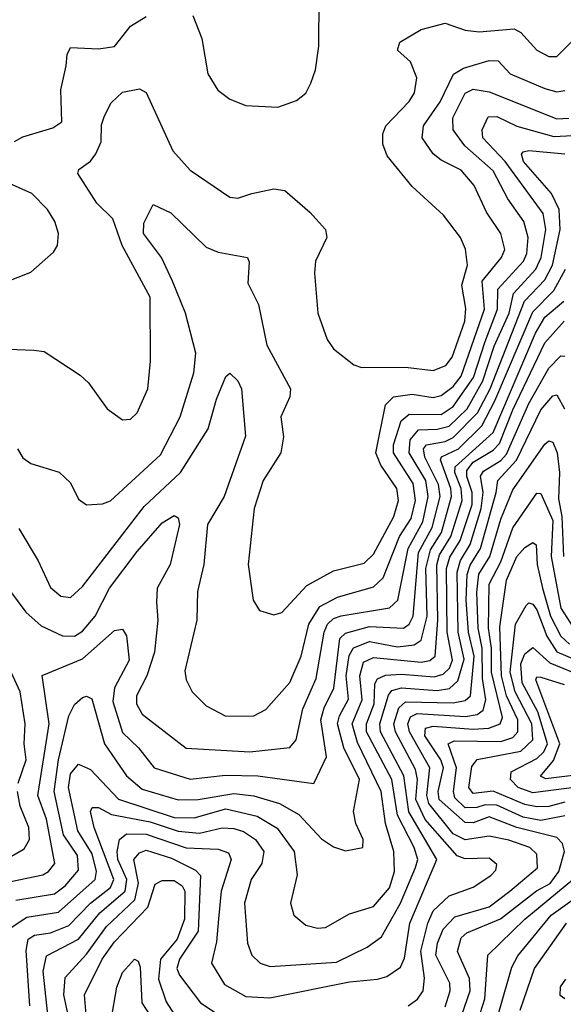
# Model space of a CAD drawing. Extents: x 1308313 to 1441400, y 959662 to 1036319.
# Tile 591 of 656: x 1417807 to 1419171, y 985262 to 987731. Entities that reach past the tile are written whole.
import ezdxf

# ---------------------------------------------------------------- set-up
doc = ezdxf.new("R2010")
doc.units = 0

msp = doc.modelspace()

# ---------------------------------------------------------------- linework, layer by layer
at = {"layer": '0CON10XD'}
for points in [[(1418241.9, 987741.9), (1418264, 987684), (1418279.5, 987595), (1418304.5, 987554.5), (1418335, 987531.4), (1418375, 987515.7), (1418455, 987511.9), (1418501.7, 987528.3), (1418525, 987546.7), (1418537.8, 987572.2), (1418549.5, 987605), (1418557.9, 987665), (1418558.9, 987785)], [(1417735, 986906.1), (1417842.4, 986902.4), (1417868.5, 986898.5), (1417959.3, 986839.3), (1417980.3, 986820.3), (1418026.7, 986755), (1418065, 986727.5), (1418085, 986729.2), (1418102.5, 986745), (1418129.1, 986805), (1418135.4, 986875), (1418134.7, 987035), (1418064.4, 987165), (1418041.3, 987231.3), (1418001.1, 987271.1), (1417953.3, 987345), (1417955.7, 987355), (1417985, 987376.2), (1417998.3, 987395), (1418011.4, 987425), (1418012.9, 987467.1), (1418020, 987490), (1418037.2, 987522.8), (1418065, 987548.9), (1418107.8, 987557.8), (1418125, 987548.8), (1418191.9, 987401.9), (1418235, 987353.8), (1418335, 987285.8), (1418355, 987283.1), (1418390, 987295), (1418445, 987306.9), (1418472.7, 987302.7), (1418535, 987248.6), (1418574.3, 987205), (1418577.8, 987185), (1418549.4, 987125), (1418546.7, 987095), (1418555.6, 986995), (1418578.8, 986928.8), (1418595, 986905.7), (1418645.5, 986865.5), (1418665, 986858.5), (1418775, 986859.5), (1418845, 986851), (1418876.4, 986863.6), (1418892.3, 986885), (1418924.3, 986975), (1418926.9, 987006.9), (1418916.7, 987065), (1418931.1, 987115), (1418925.7, 987155.7), (1418913.1, 987185), (1418870.8, 987240.8), (1418792.3, 987312.3), (1418729.7, 987389.7), (1418718.9, 987418.9), (1418718.9, 987445), (1418726.3, 987465), (1418785, 987526.2), (1418797.9, 987547.9), (1418804, 987585), (1418787.8, 987625), (1418755.6, 987655), (1418761.5, 987675), (1418815, 987706.8), (1418875, 987722), (1418924.8, 987704.8), (1418960.5, 987700.5), (1419047.9, 987707.9), (1419065, 987698.9), (1419105, 987654.7), (1419135, 987638.9), (1419155, 987638.8), (1419225, 987709.1)], [(1417794.2, 987425.8), (1417815, 987437.5), (1417890.1, 987459.9), (1417912.7, 987475), (1417910.5, 987555), (1417923.8, 987615), (1417926.2, 987643.8), (1417935, 987661.4), (1418005, 987657.7), (1418045, 987663.8), (1418085, 987714.6), (1418125, 987738.7)], [(1417801.5, 986655), (1417815, 986631.9), (1417835, 986618.1), (1417906.5, 986596.5), (1417935, 986569.2), (1417955, 986528.6), (1417975, 986514.5), (1418015, 986516.5), (1418035, 986524.6), (1418160.5, 986639.5), (1418210, 986735), (1418244.3, 986845), (1418249.6, 986895), (1418223.6, 986995), (1418191, 987075), (1418162.8, 987135), (1418118.1, 987195), (1418118.9, 987221.1), (1418142.5, 987267.5), (1418186.8, 987246.8), (1418275, 987160.8), (1418305, 987148.1), (1418378.6, 987135), (1418382.9, 987122.9), (1418380.1, 987070.1), (1418406.5, 987016.5), (1418427.1, 986915), (1418487.1, 986805), (1418485.3, 986785), (1418462.8, 986735), (1418469.4, 986685), (1418462.2, 986645), (1418418.1, 986575), (1418395.9, 986505), (1418380.4, 986365), (1418393.3, 986275), (1418409.1, 986249.1), (1418445, 986238.6), (1418465, 986244.5), (1418528.2, 986311.8), (1418595, 986348.5), (1418671.9, 986368.1), (1418695, 986390.7), (1418746.4, 986485), (1418757.5, 986525), (1418753.9, 986555), (1418713.8, 986613.8), (1418700.8, 986645), (1418725.1, 986764.9), (1418745, 986785.5), (1418792.2, 986792.2), (1418845, 986783.8), (1418865, 986788.1), (1418895, 986810.8), (1418915, 986837.3), (1418973.5, 987005), (1418967.9, 987075), (1419016.4, 987135), (1419024.4, 987155), (1419014.4, 987195), (1418978.6, 987248.6), (1418947.8, 987315), (1418915, 987353.6), (1418865, 987378.4), (1418844.7, 987395), (1418817, 987435), (1418820.2, 987465), (1418862.4, 987525), (1418895.7, 987594.3), (1418920.9, 987609.1), (1418985, 987628.5), (1419008.2, 987628.2), (1419038.2, 987595), (1419125, 987558.5), (1419155, 987550), (1419175, 987553.5)], [(1417805.4, 986455), (1417853.8, 986373.8), (1417885, 986306.9), (1417910.8, 986285), (1417935, 986281.5), (1417965, 986309.3), (1418120, 986510.1), (1418211, 986595), (1418280.4, 986705), (1418300.9, 986779.1), (1418325, 986836), (1418335, 986844.2), (1418355, 986825.6), (1418363.9, 986805), (1418373.6, 986686.4), (1418320.2, 986535), (1418278.3, 986465), (1418269.7, 986365), (1418253.3, 986296.7), (1418252.8, 986262.7), (1418251.9, 986225), (1418222.1, 986097.9), (1418225.4, 986075), (1418240.5, 986045), (1418275, 986010.5), (1418325, 985984.6), (1418395, 985985.3), (1418425, 986000.7), (1418485, 986068.9), (1418513.7, 986135), (1418533.1, 986215), (1418560.8, 986259.2), (1418605, 986282.6), (1418695, 986308.4), (1418719.1, 986330.9), (1418760, 986435), (1418789.9, 986480.1), (1418800.3, 986525), (1418795, 986567.8), (1418745.7, 986645), (1418745.7, 986665), (1418764.9, 986725.1), (1418785, 986742), (1418865, 986741), (1418895, 986760.6), (1418946.1, 986833.9), (1418975, 986924), (1419006.5, 987005), (1419006.9, 987055), (1419071.5, 987125), (1419079.8, 987145), (1419083.3, 987185), (1419072, 987225), (1419032.1, 987282.1), (1418995, 987352.2), (1418924.5, 987415), (1418895.2, 987455), (1418894, 987485), (1418925, 987547.1), (1418945, 987557), (1418985, 987549.8), (1419155, 987482.2), (1419185, 987484.3)], [(1417765, 986322.9), (1417823, 986245), (1417860.8, 986210.8), (1417915, 986185.5), (1417945, 986185.2), (1417965, 986197.2), (1417996.8, 986235), (1418032.7, 986305), (1418102.5, 986397.5), (1418165, 986469.5), (1418195, 986487.5), (1418205, 986481.5), (1418208.6, 986465), (1418184.9, 986365), (1418152.3, 986305), (1418150.5, 986270.5), (1418154.2, 986225), (1418146, 986145), (1418126, 986085), (1418100.2, 986035), (1418100.5, 986015), (1418115, 985989.2), (1418225, 985903.9), (1418385, 985894.8), (1418485, 985906), (1418501.1, 985925), (1418517.7, 986002.3), (1418551.4, 986078.6), (1418571.1, 986195), (1418579.5, 986215), (1418595, 986229.3), (1418613.8, 986236.2), (1418735, 986256.2), (1418756.3, 986275), (1418782.3, 986405), (1418818.7, 986471.3), (1418832.7, 986535), (1418826.7, 986575), (1418784.6, 986645), (1418787.5, 986677.5), (1418808, 986702), (1418855, 986703.9), (1418885, 986711.9), (1418930.1, 986755), (1418969.7, 986825), (1418998, 986912), (1419035.7, 986995), (1419046.1, 987043.9), (1419102.5, 987105), (1419115.6, 987135), (1419127.7, 987205), (1419121.2, 987245), (1419025.6, 987375.6), (1418969.3, 987435), (1418967.8, 987455), (1418982.9, 987487.1), (1419005, 987488.5), (1419055, 987464.1), (1419148, 987438), (1419195, 987440.3)], [(1417765, 985565.4), (1417865, 985586.6), (1417880, 985595), (1417895.2, 985615), (1417875, 985726.2), (1417852.9, 985785), (1417881.7, 985965), (1417864.1, 986085.9), (1417965, 986127.8), (1418045, 986198.7), (1418065, 986202.1), (1418075, 986186), (1418081.9, 986125), (1418045.4, 986055), (1418040.7, 986020.7), (1418065, 985943.2), (1418105.7, 985905), (1418145, 985854.3), (1418235, 985826.6), (1418324, 985836), (1418404.6, 985834.6), (1418545, 985815.5), (1418577.5, 985882.5), (1418563.2, 985975), (1418571, 986005), (1418595.6, 986054.4), (1418610.7, 986179.3), (1418625, 986192.3), (1418685, 986208.9), (1418770.5, 986205), (1418785, 986214.8), (1418794.9, 986235), (1418808.3, 986395), (1418842.4, 986457.6), (1418862.3, 986535), (1418858.2, 986565), (1418823.9, 986633.9), (1418820.7, 986655), (1418827.7, 986665), (1418875, 986673.4), (1418895, 986683.5), (1418956, 986745), (1418987.8, 986805), (1419074, 987025), (1419125, 987078.4), (1419144.4, 987115), (1419163.9, 987205), (1419161, 987255), (1419141.7, 987295), (1419071.3, 987375), (1419066.2, 987393.8), (1419070.3, 987399.7), (1419085, 987403.1), (1419175, 987394.7)], [(1417735, 987058.9), (1417835, 987097.5), (1417892.2, 987147.8), (1417901.9, 987165), (1417904.4, 987195), (1417895.5, 987225), (1417877.3, 987255), (1417837.8, 987295), (1417765, 987327.7)], [(1417797.5, 985522.5), (1417895, 985538.8), (1417921.2, 985558.8), (1417955, 985597.9), (1417952.6, 985635), (1417917, 985687), (1417893.6, 985795), (1417904.9, 985875), (1417930.7, 985985), (1417945, 986013.2), (1417965, 986030.9), (1417975, 986034.1), (1417988, 986028), (1418020, 985915), (1418075.6, 985835), (1418115, 985801), (1418205, 985774.3), (1418255, 985775.6), (1418345, 985790.6), (1418395, 985784.1), (1418459.6, 985765), (1418508, 985738), (1418565, 985676.7), (1418595, 985656.8), (1418625, 985646.4), (1418668.6, 985655), (1418669.4, 985675), (1418650.9, 985715), (1418644.8, 985744.8), (1418659.7, 985825), (1418620.3, 985905), (1418604.9, 985965), (1418609.4, 985985), (1418632.8, 986027.2), (1418626.7, 986085), (1418633.7, 986136.3), (1418645, 986155.6), (1418685, 986171.2), (1418755, 986157.9), (1418797.2, 986162.8), (1418815.1, 986175), (1418829.5, 986235), (1418826.7, 986355), (1418838.2, 986401.8), (1418865.9, 986445), (1418891.2, 986535), (1418889.3, 986555), (1418863, 986626.9), (1418865.9, 986635), (1418908.7, 986655), (1418967.3, 986712.7), (1418999.5, 986775), (1419095, 986998.6), (1419148, 987052), (1419176.6, 987105)], [(1417786, 985454), (1417825, 985480.5), (1417905, 985492.9), (1417997.1, 985575), (1418000.1, 985595), (1417988.8, 985638.8), (1417953.3, 985696.7), (1417930.1, 985805), (1417935, 985840), (1417955, 985864), (1417985, 985850.9), (1418055, 985776.1), (1418195, 985730.4), (1418245, 985729.4), (1418325, 985751.5), (1418403.3, 985733.3), (1418453.1, 985703.1), (1418496.4, 985645), (1418503.8, 985586.2), (1418486.5, 985515), (1418495.6, 985485), (1418525, 985460.5), (1418555, 985452.2), (1418575, 985454.5), (1418635, 985488.3), (1418695, 985506.7), (1418735, 985553.8), (1418747.4, 985595), (1418746, 985645), (1418725.4, 985715.4), (1418714.5, 985795), (1418655, 985917.9), (1418641.6, 985965), (1418666.9, 986025), (1418660.5, 986085), (1418669.9, 986120.1), (1418695, 986131), (1418815, 986119.8), (1418836.4, 986123.6), (1418850.1, 986135), (1418856.6, 986225), (1418854, 986364), (1418860.9, 986389), (1418888.8, 986435), (1418918, 986525), (1418915.4, 986555), (1418899.1, 986595), (1418900.3, 986609.7), (1418995, 986696.1), (1419102, 986945), (1419125.4, 986984.6), (1419172.4, 987025)], [(1417832.4, 985257.6), (1417823.8, 985396.2), (1417828.6, 985425), (1417844.7, 985435.3), (1417885, 985440.9), (1417930.9, 985459.1), (1417984.6, 985515), (1418035, 985554.9), (1418043.2, 985575), (1417994.6, 985705), (1417984.8, 985745), (1417989.5, 985755), (1418004.8, 985755.2), (1418037.8, 985737.8), (1418135, 985719.1), (1418205, 985695.6), (1418258.8, 985691.2), (1418315, 985703.9), (1418345, 985702.6), (1418368.8, 985695), (1418398.8, 985675), (1418420, 985645), (1418415.1, 985614.9), (1418388.3, 985575), (1418371.3, 985515), (1418378.6, 985415), (1418390, 985385), (1418411.1, 985365), (1418436.2, 985356.2), (1418602.5, 985367.5), (1418679.1, 985405), (1418715, 985431.1), (1418763, 985515), (1418800.8, 985605), (1418806.1, 985625), (1418797.4, 985655), (1418755.6, 985735.6), (1418741, 985825), (1418677.3, 985945), (1418677.5, 985965), (1418696.6, 986015), (1418698.6, 986065), (1418705, 986077.9), (1418725, 986087.4), (1418765, 986089.9), (1418847.4, 986082.6), (1418870.2, 986089.8), (1418885.9, 986105), (1418893.1, 986125), (1418880.2, 986195), (1418878.7, 986355), (1418887, 986383), (1418912.5, 986425), (1418942.7, 986515), (1418943.1, 986545), (1418929, 986585), (1418929.6, 986600.4), (1418945, 986621.2), (1418995, 986651.4), (1419011.6, 986668.4), (1419045, 986752.5), (1419125, 986920.4), (1419173.7, 986975)], [(1417877.8, 985235), (1417866.1, 985345), (1417875, 985383.4), (1417955, 985425.1), (1418008.8, 985491.2), (1418072.1, 985545), (1418076, 985575), (1418053.9, 985625), (1418052.2, 985645), (1418058.1, 985675), (1418075, 985689.1), (1418125, 985688.1), (1418225, 985654.2), (1418305, 985650.9), (1418331.3, 985641.3), (1418338, 985625), (1418313, 985545), (1418306.2, 985476.2), (1418301.3, 985418.7), (1418288.3, 985365), (1418321.4, 985311.4), (1418375, 985281), (1418435, 985277.6), (1418635, 985318.3), (1418705.5, 985324.5), (1418728.3, 985331.7), (1418763.1, 985355), (1418773, 985377), (1418786.4, 985465), (1418854.1, 985625), (1418784, 985744), (1418771.1, 985835), (1418712.5, 985945), (1418711.4, 985965), (1418732.7, 986037.3), (1418741.2, 986048.8), (1418765, 986055.1), (1418855, 986049), (1418886.2, 986053.8), (1418906.9, 986073.1), (1418922.6, 986127.3), (1418907.5, 986195), (1418904.8, 986345.2), (1418913.2, 986375), (1418937.6, 986415), (1418965.5, 986505), (1418970.1, 986545), (1418963.7, 986586.3), (1418971.2, 986598.8), (1419014.9, 986625.1), (1419028.7, 986641.3), (1419085, 986768.8), (1419135, 986856.8), (1419165, 986887.7), (1419175, 986887.5)], [(1418782.5, 985257.5), (1418805.9, 985274.1), (1418819.4, 985295), (1418822.9, 985327.1), (1418813.7, 985395), (1418831.1, 985465), (1418845, 985495.7), (1418885, 985533.3), (1418945, 985555.7), (1418989.6, 985585), (1419002.3, 985597.7), (1419005, 985612.5), (1418985, 985628.4), (1418925, 985626.8), (1418905, 985634.1), (1418824.7, 985724.7), (1418801.5, 985775), (1418805.8, 985825), (1418800.4, 985850.4), (1418750.6, 985945), (1418745.8, 985965), (1418758.4, 986005), (1418775, 986020.6), (1418895, 986017.6), (1418925, 986023.4), (1418938.2, 986035), (1418947.6, 986135), (1418933.8, 986195), (1418927.8, 986275), (1418930.4, 986339.6), (1418937.4, 986362.6), (1418963.8, 986405), (1419002.7, 986545), (1419007.4, 986575), (1419053.8, 986626.2), (1419115, 986752.8), (1419145, 986787.7), (1419155, 986790), (1419174.2, 986755)], [(1418875, 985255.4), (1418887.7, 985295), (1418886.5, 985315), (1418851.4, 985385), (1418855.4, 985415), (1418870.3, 985449.7), (1418899.1, 985481), (1418985, 985506.1), (1419037.2, 985545), (1419106.5, 985603.5), (1419105, 985638.2), (1419087.1, 985655), (1419035, 985673.5), (1418985, 985682.9), (1418925, 985673.9), (1418895, 985689.1), (1418833.6, 985765), (1418828.6, 985785), (1418836.5, 985855), (1418785.6, 985945), (1418780.9, 985965), (1418787.8, 985982.2), (1418805, 985990.7), (1418926.3, 985983.7), (1418955, 985988.8), (1418970.4, 985999.6), (1418977.1, 986025), (1418968.9, 986078.9), (1418967.9, 986155), (1418957.5, 986205), (1418954, 986295), (1418959.3, 986340.7), (1418987.2, 986385), (1419015, 986478), (1419045, 986551.6), (1419125, 986666.8), (1419135, 986674.7), (1419145, 986671.1), (1419155.8, 986645), (1419161.5, 986595), (1419159.5, 986529.5), (1419168.1, 986485), (1419171.6, 986385)], [(1418900.9, 985189.1), (1418937.4, 985295), (1418936.3, 985326.3), (1418905.6, 985394.4), (1418915, 985428.4), (1418929.5, 985440.5), (1419013.9, 985476.1), (1419104, 985546), (1419138.7, 985565), (1419159.8, 985595), (1419174.1, 985645), (1419169.1, 985665), (1419155, 985680.2), (1419054.8, 985704.8), (1418985, 985731.4), (1418945, 985717), (1418925, 985717.4), (1418860.2, 985775), (1418857.6, 985795), (1418870.8, 985855), (1418864.1, 985875), (1418824.2, 985935), (1418825.9, 985954.1), (1418845, 985959.3), (1418945, 985951.5), (1418984.2, 985954.2), (1419013.3, 985965), (1419019.2, 985980.8), (1418991.5, 986095), (1418991.2, 986155), (1418983.3, 986205), (1418985.4, 986315), (1419015, 986371.6), (1419045, 986456.7), (1419105, 986543.2), (1419115, 986542.7), (1419144.8, 986475), (1419140.6, 986385), (1419165.3, 986255), (1419195, 986208.6)], [(1419175, 985734), (1419115, 985722.5), (1419071, 985731), (1419005, 985760.7), (1418975, 985761.6), (1418954.8, 985755.2), (1418925, 985754.3), (1418899.5, 985779.5), (1418895.5, 985795.5), (1418903, 985855), (1418882.3, 985915), (1418897.3, 985922.7), (1419015, 985920.8), (1419045, 985930.6), (1419057.1, 985945), (1419057.5, 985975), (1419029.2, 986035), (1419016.1, 986085), (1419011.8, 986208.2), (1419029, 986325), (1419055, 986384.8), (1419075, 986407.3), (1419095, 986420), (1419103.7, 986413.7), (1419106.2, 986365), (1419119.1, 986305), (1419139.6, 986235), (1419165.3, 986185), (1419186.7, 986165)], [(1419175, 985768.9), (1419135, 985757.3), (1419105, 985756.8), (1419075, 985762.3), (1418995, 985796.1), (1418945, 985790.5), (1418934.4, 985805), (1418942.1, 985857.9), (1418955, 985875.9), (1419065, 985896.5), (1419095.3, 985925), (1419092, 985965), (1419050.6, 986045), (1419038.1, 986095), (1419051.1, 986215), (1419077.8, 986262.2), (1419085, 986268.8), (1419095, 986265.2), (1419105, 986251.2), (1419129.9, 986185), (1419155, 986145.6), (1419204.7, 986124.7)], [(1417803.4, 985816.6), (1417823.4, 985875), (1417818.3, 985915), (1417821, 985965), (1417808.5, 986045), (1417757.7, 986155)], [(1419205, 985806.3), (1419095, 985791.6), (1419057.8, 985805), (1419039, 985825), (1419040.7, 985845), (1419105, 985878.5), (1419122.6, 985895), (1419131.8, 985915), (1419107.8, 985995), (1419068.1, 986068.1), (1419065, 986115.8), (1419075, 986140.9), (1419095, 986156.7), (1419137.9, 986117.9), (1419217, 986085)], [(1419215, 985837.7), (1419127.4, 985827.4), (1419114.1, 985834.1), (1419146.6, 985873.4), (1419162.5, 985915), (1419102.1, 986075), (1419105, 986082.5), (1419115, 986081.7), (1419173.3, 986063.3)], [(1417786.6, 985633.4), (1417818.7, 985651.3), (1417831.6, 985675), (1417830.5, 985705), (1417808.8, 985758.8), (1417802.2, 985795)], [(1417928.4, 985238.4), (1417917.9, 985285), (1417921.4, 985328.6), (1417975, 985387.4), (1418025, 985457), (1418096.1, 985523.9), (1418105.2, 985565.2), (1418093.7, 985625), (1418108.3, 985641.7), (1418125, 985648.3), (1418188.3, 985628.3), (1418248.1, 985598.1), (1418261, 985585), (1418255.1, 985445), (1418208.6, 985375), (1418201.8, 985351.8), (1418208.1, 985335), (1418261.3, 985265), (1418305, 985236.2)], [(1417976.6, 985205), (1417970.2, 985285), (1418014.6, 985375), (1418045, 985417.9), (1418129.1, 985505), (1418147, 985563), (1418165, 985572.4), (1418195, 985572), (1418215, 985558.7), (1418221.7, 985545), (1418220.5, 985475), (1418202.4, 985425), (1418160.8, 985375), (1418155.8, 985325), (1418175, 985268.2), (1418196.1, 985235)], [(1418939.6, 985165), (1418974.3, 985275), (1418982.2, 985385), (1419075, 985474.9), (1419195.4, 985575)], [(1418981.9, 985145), (1419042.3, 985355), (1419057, 985383), (1419141.3, 985485), (1419211.3, 985535)], [(1419062.9, 985247.1), (1419098.7, 985351.3), (1419179.4, 985465)], [(1418037, 985223), (1418051.1, 985305), (1418065, 985341.5), (1418095, 985374.7), (1418105, 985369.6), (1418109.3, 985355), (1418114.1, 985265), (1418146.6, 985215)], [(1419175, 985275.5), (1419163.5, 985283.5), (1419164.7, 985305.3), (1419177.5, 985325)]]:
    msp.add_lwpolyline(points, dxfattribs=at)

doc.saveas('drawing.dxf')
